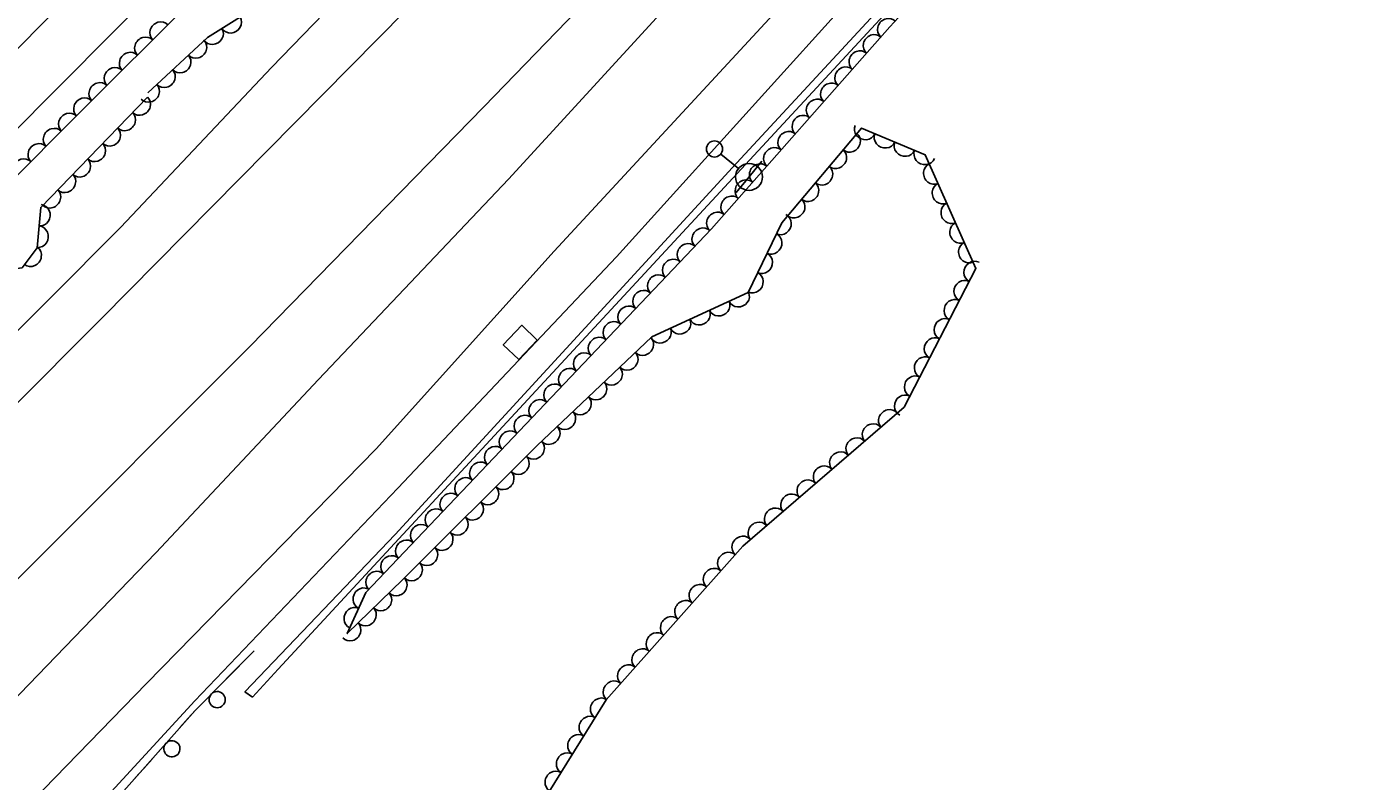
# Model space of a CAD drawing. Extents: x 1722896 to 1754269, y 648279 to 666297.
# Drawn here: x 1741814.4 to 1742064, y 650610.3 to 650750.5 of the extents above; entities that cross this region are included whole.
import ezdxf

# ---------------------------------------------------------------- set-up
doc = ezdxf.new("R2010")
doc.units = 0
for name, color, linetype in [('DESIGN - SCRATCH - User 1', 7, 'Continuous'), ('SURVEY - CENTERLINE - Preliminary Text', 7, 'Continuous'), ('SURVEY - DRAINAGE - Natural Features', 7, 'Continuous'), ('SURVEY - DTM - Breaklines', 7, 'Continuous'), ('SURVEY - VEGETATION - Features with Text', 7, 'Continuous')]:
    doc.layers.add(name, color=color, linetype=linetype)

msp = doc.modelspace()

# ---------------------------------------------------------------- linework, layer by layer
at = {"layer": 'DESIGN - SCRATCH - User 1'}
for points in [[(1741856.3, 650625.92), (1741854.88, 650626.91), (1741882.79, 650656.13), (1741920.25, 650696.83), (1741945.48, 650724.35), (1741985.17, 650767.21), (1742005.96, 650789.01), (1742071.51, 650860.14), (1742124.79, 650917.18), (1742161.04, 650956.51), (1742162.07, 650955.16), (1742091.71, 650879.9), (1742012.76, 650794.65), (1741974.41, 650753.53), (1741917.48, 650692.06), (1741861.08, 650631.08), (1741856.3, 650625.92)], [(1741814.7, 650581.98), (1741828.01, 650603.55), (1741845.63, 650623.41), (1741856.59, 650634.5)], [(1741855.86, 650633.77), (1741856.59, 650634.5)], [(1741853.08, 650630.95), (1741854.74, 650632.63)], [(1741851.43, 650629.28), (1741853.08, 650630.95)], [(1741847.07, 650624.87), (1741850.31, 650628.15)], [(1741842.81, 650620.24), (1741844.37, 650621.99)], [(1741844.37, 650621.99), (1741845.63, 650623.41), (1741845.95, 650623.74)], [(1741838.7, 650615.6), (1741841.75, 650619.04)], [(1741836.08, 650612.65), (1741837.64, 650614.4)], [(1741834.52, 650610.89), (1741836.08, 650612.65)]]:
    msp.add_lwpolyline(points, dxfattribs=at)
for centre, start, end in [((1741849.74, 650625.44), 248.5984, 248.5886), ((1741841.33, 650616.31), 251.6819, 251.672)]:
    msp.add_arc(centre, 1.5, start, end, dxfattribs=at)
at = {"layer": 'SURVEY - CENTERLINE - Preliminary Text'}
for points in [[(1741648.78, 650588.94), (1741695.82, 650631.69), (1741742.71, 650676.66), (1741790.09, 650723.45), (1741830.1, 650764.21), (1741877.41, 650812.99), (1741920.46, 650857.49), (1741957.7, 650896.69), (1742001.16, 650941.81), (1742041.74, 650984.23), (1742077.82, 651021.35), (1742121.74, 651066.85), (1742157.73, 651104.39), (1742194.98, 651143.33), (1742233.92, 651183.85), (1742272.01, 651223.99), (1742318.47, 651271.76), (1742382.26, 651339.02)], [(1742379.77, 651320.5), (1742344.76, 651285.24), (1742301.4, 651239.35), (1742256.68, 651193.49), (1742222.85, 651157.68), (1742185.94, 651119.48), (1742139.38, 651071.04), (1742091.7, 651021.59), (1742053.2, 650981.31), (1742015.63, 650941.66), (1741978.68, 650903.45), (1741947.95, 650871.77), (1741908.71, 650831.03), (1741880.07, 650801.31), (1741839.8, 650759.02), (1741801.09, 650720.05), (1741768.42, 650687.53), (1741727.8, 650648.12), (1741689.57, 650612.01), (1741652.52, 650579.11)], [(1741662.03, 650552.37), (1741693.72, 650580.8), (1741735.66, 650618.41), (1741760.13, 650642.66), (1741791.48, 650672.81), (1741831.82, 650713.25), (1741859.8, 650742.9), (1741902.81, 650787.37), (1741925.53, 650811.19), (1741957.34, 650843.77), (1741997.58, 650885.7), (1742045.9, 650935.89), (1742073.55, 650964.85), (1742102.33, 650993.94), (1742131.19, 651024.04), (1742170.69, 651064.96), (1742197.55, 651092.77), (1742233.01, 651128.94), (1742286.67, 651184.87), (1742331.6, 651231.91), (1742374.24, 651277.22)], [(1741665.14, 650542.47), (1741732.08, 650602.65), (1741777.65, 650645.56), (1741828.16, 650696.23), (1741889.96, 650758.76), (1741942.34, 650813.23), (1741999.45, 650872.43), (1742051.27, 650926.68), (1742111.76, 650989.91), (1742157.61, 651036.91), (1742198.1, 651078.94), (1742240.45, 651122.93), (1742278.56, 651162.31), (1742324.63, 651210.09), (1742372.42, 651259.14)], [(1741687.5, 650480.7), (1741714.4, 650506.17), (1741763.6, 650553.79), (1741804.73, 650595.68), (1741836.58, 650628.44), (1741879.26, 650672.03), (1741912.37, 650708.79), (1741952.29, 650751.99), (1741992.92, 650796.67), (1742039.96, 650847.64), (1742074.58, 650884.53), (1742114.66, 650928.08), (1742144.87, 650960.66), (1742181.59, 651000.61), (1742199.11, 651018.68), (1742245.9, 651069.63), (1742281.32, 651107.53), (1742323.08, 651152.37), (1742365.1, 651197.71)], [(1742364.32, 651186.1), (1742308.16, 651125.38), (1742265.99, 651080.07), (1742227.92, 651038.92), (1742181.9, 650989.59), (1742146.91, 650951.44), (1742105.33, 650906.72), (1742062.63, 650860.68), (1742016.37, 650810.34), (1741963.86, 650751.85), (1741923.92, 650707.74), (1741883.32, 650664.75), (1741845.57, 650625.22), (1741809.68, 650586.12), (1741769.72, 650546.04), (1741691.82, 650469.87)], [(1741673.55, 650518.76), (1741717.3, 650557.52), (1741767.94, 650604.38), (1741813.01, 650648.18), (1741855.79, 650691.07), (1741899.28, 650735.62), (1741939.81, 650777.49), (1742025.75, 650866.63), (1742088.72, 650932.61), (1742105.54, 650949.83), (1742110.58, 650945.42), (1742075.57, 650908.08), (1742030.26, 650859.13), (1741983.04, 650808.7), (1741939.59, 650761.18), (1741903.85, 650722.16), (1741868.57, 650684.91), (1741838.34, 650652.72), (1741781, 650593.29), (1741740.84, 650553.63), (1741681.77, 650496.29)]]:
    msp.add_lwpolyline(points, dxfattribs=at)
at = {"layer": 'SURVEY - DRAINAGE - Natural Features'}
msp.add_line((1741906.06, 650691.82), (1741906.06, 650691.82), dxfattribs=at)
msp.add_lwpolyline([(1741905.81, 650688.63), (1741902.89, 650691.37), (1741906.32, 650695.01), (1741909.23, 650692.27), (1741905.81, 650688.63)], dxfattribs=at)
at = {"layer": 'SURVEY - DTM - Breaklines'}
for p, q in [((1741943.32, 650726.84), (1741946.62, 650724.17)), ((1741948.57, 650722.59), (1741950.92, 650725.51)), ((1741948.57, 650722.59), (1741946.21, 650719.68))]:
    msp.add_line(p, q, dxfattribs=at)
for centre, radius in [((1741942.15, 650727.78), 1.5), ((1741948.57, 650722.59), 2.5)]:
    msp.add_circle(centre, radius, dxfattribs=at)
at = {"layer": 'SURVEY - VEGETATION - Features with Text'}
for points in [[(1741905.16, 650598.25), (1741922.05, 650625.43), (1741947.41, 650653.96), (1741977.37, 650679.8), (1741990.74, 650705.58), (1741981.33, 650726.69), (1741969.47, 650731.66), (1741954.64, 650714.07), (1741948.39, 650701.11), (1741930.5, 650692.87), (1741909.16, 650672.6), (1741884.22, 650647.75), (1741873.9, 650637.71), (1741877.39, 650645.33), (1741941.58, 650712.91), (1741974.72, 650750.47), (1742002.93, 650780.92), (1742043.48, 650824.41), (1742082.27, 650867.89)], [(1741836.8, 650737.43), (1741816.96, 650716.93), (1741816.3, 650709.4), (1741813.49, 650705.68), (1741803.44, 650704.44), (1741805.68, 650716.01), (1741828.8, 650739.13), (1741862.4, 650772.59), (1741892.72, 650804.64), (1741918.77, 650832.83), (1741925.11, 650831.73), (1741920.05, 650820.24), (1741900.27, 650801.66), (1741897.84, 650792.31), (1741895.29, 650791.14), (1741883.72, 650786.76), (1741878.05, 650780.26), (1741877.62, 650772.02), (1741867.77, 650762.34), (1741859.04, 650755.46), (1741847.93, 650748.49), (1741836.87, 650738.2)]]:
    msp.add_lwpolyline(points, dxfattribs=at)
for centre, major_axis in [((1741839.17, 650749.46), (1.42, 1.41)), ((1741852.31, 650751.24), (-1.69, -1.06)), ((1741974.38, 650750.09), (1.32, 1.5)), ((1741848.92, 650749.11), (-1.69, -1.06)), ((1741971.73, 650747.09), (1.32, 1.5)), ((1741836.34, 650746.64), (1.42, 1.41)), ((1741845.86, 650746.56), (-1.46, -1.36)), ((1741833.5, 650743.81), (1.42, 1.41)), ((1741842.93, 650743.84), (-1.46, -1.36)), ((1741969.09, 650744.09), (1.32, 1.5)), ((1741830.67, 650740.99), (1.42, 1.41)), ((1741840, 650741.11), (-1.46, -1.36)), ((1741966.44, 650741.09), (1.32, 1.5)), ((1741827.84, 650738.17), (1.41, 1.41)), ((1741837.07, 650738.39), (-1.46, -1.36)), ((1741963.79, 650738.09), (1.32, 1.5)), ((1741825.01, 650735.34), (1.41, 1.41)), ((1741835.41, 650735.99), (-1.39, -1.44)), ((1741961.15, 650735.09), (1.32, 1.5)), ((1741822.18, 650732.51), (1.41, 1.41)), ((1741832.63, 650733.12), (-1.39, -1.44)), ((1741958.5, 650732.09), (1.32, 1.5)), ((1741819.35, 650729.68), (1.41, 1.41)), ((1741829.85, 650730.25), (-1.39, -1.44)), ((1741970.12, 650731.39), (-1.84, 0.77)), ((1741816.52, 650726.85), (1.41, 1.41)), ((1741955.85, 650729.09), (1.32, 1.5)), ((1741967.34, 650729.14), (-1.29, -1.53)), ((1741973.81, 650729.85), (-1.84, 0.77)), ((1741977.5, 650728.3), (-1.84, 0.77)), ((1741827.07, 650727.37), (-1.39, -1.44)), ((1741953.21, 650726.09), (1.32, 1.5)), ((1741964.77, 650726.08), (-1.29, -1.53)), ((1741981.19, 650726.76), (-1.84, 0.77)), ((1741813.69, 650724.02), (1.41, 1.41)), ((1741824.28, 650724.5), (-1.39, -1.44)), ((1741950.56, 650723.09), (1.32, 1.5)), ((1741962.19, 650723.02), (-1.29, -1.53)), ((1741982.9, 650723.19), (-0.81, 1.83)), ((1741821.5, 650721.62), (-1.39, -1.44)), ((1741947.91, 650720.09), (1.32, 1.5)), ((1741959.61, 650719.97), (-1.29, -1.53)), ((1741818.72, 650718.75), (-1.39, -1.44)), ((1741945.27, 650717.09), (1.32, 1.5)), ((1741984.52, 650719.53), (-0.81, 1.83)), ((1741816.83, 650715.47), (-0.17, -1.99)), ((1741957.03, 650716.91), (-1.29, -1.53)), ((1741986.15, 650715.88), (-0.81, 1.83)), ((1741942.62, 650714.09), (1.32, 1.5)), ((1741954.52, 650713.81), (-0.87, -1.8)), ((1741987.78, 650712.23), (-0.81, 1.83)), ((1741816.48, 650711.48), (-0.17, -1.99)), ((1741939.91, 650711.15), (1.38, 1.45)), ((1741952.78, 650710.21), (-0.87, -1.8)), ((1741815.15, 650707.88), (-1.21, -1.6)), ((1741937.16, 650708.25), (1.38, 1.45)), ((1741989.41, 650708.57), (-0.81, 1.83)), ((1741934.4, 650705.35), (1.38, 1.45)), ((1741951.04, 650706.6), (-0.87, -1.8)), ((1741990.41, 650704.94), (0.92, 1.78)), ((1741931.65, 650702.45), (1.38, 1.45)), ((1741949.3, 650703), (-0.87, -1.8)), ((1741928.89, 650699.55), (1.38, 1.45)), ((1741988.56, 650701.39), (0.92, 1.78)), ((1741943.03, 650698.64), (-1.82, -0.84)), ((1741946.66, 650700.32), (-1.82, -0.84)), ((1741986.72, 650697.83), (0.92, 1.78)), ((1741926.14, 650696.65), (1.38, 1.45)), ((1741939.4, 650696.97), (-1.82, -0.84)), ((1741984.88, 650694.28), (0.92, 1.78)), ((1741923.38, 650693.75), (1.38, 1.45)), ((1741932.13, 650693.62), (-1.82, -0.84)), ((1741935.76, 650695.29), (-1.82, -0.84)), ((1741920.63, 650690.85), (1.38, 1.45)), ((1741928.9, 650691.35), (-1.45, -1.38)), ((1741983.04, 650690.73), (0.92, 1.78)), ((1741917.87, 650687.95), (1.38, 1.45)), ((1741926, 650688.6), (-1.45, -1.38)), ((1741981.2, 650687.18), (0.92, 1.78)), ((1741915.12, 650685.05), (1.38, 1.45)), ((1741923.1, 650685.84), (-1.45, -1.38)), ((1741912.36, 650682.15), (1.38, 1.45)), ((1741920.2, 650683.09), (-1.45, -1.38)), ((1741979.35, 650683.63), (0.92, 1.78)), ((1741917.3, 650680.33), (-1.45, -1.38)), ((1741977.51, 650680.08), (0.92, 1.78)), ((1741909.61, 650679.25), (1.38, 1.45)), ((1741974.58, 650677.4), (1.51, 1.31)), ((1741906.85, 650676.35), (1.38, 1.45)), ((1741914.4, 650677.58), (-1.45, -1.38)), ((1741971.55, 650674.78), (1.51, 1.31)), ((1741904.1, 650673.45), (1.38, 1.45)), ((1741911.5, 650674.82), (-1.45, -1.38)), ((1741968.52, 650672.17), (1.51, 1.31)), ((1741901.34, 650670.55), (1.38, 1.45)), ((1741908.61, 650672.06), (-1.42, -1.41)), ((1741965.49, 650669.56), (1.51, 1.31)), ((1741898.59, 650667.65), (1.38, 1.45)), ((1741905.78, 650669.23), (-1.42, -1.41)), ((1741962.46, 650666.95), (1.51, 1.31)), ((1741895.83, 650664.75), (1.38, 1.45)), ((1741902.95, 650666.41), (-1.42, -1.41)), ((1741900.11, 650663.59), (-1.42, -1.41)), ((1741959.43, 650664.33), (1.51, 1.31)), ((1741893.08, 650661.85), (1.38, 1.45)), ((1741897.28, 650660.76), (-1.42, -1.41)), ((1741956.4, 650661.72), (1.51, 1.31)), ((1741890.32, 650658.95), (1.38, 1.45)), ((1741894.44, 650657.94), (-1.42, -1.41)), ((1741953.37, 650659.11), (1.51, 1.31)), ((1741887.57, 650656.05), (1.38, 1.45)), ((1741950.34, 650656.5), (1.51, 1.31)), ((1741884.82, 650653.15), (1.38, 1.45)), ((1741891.61, 650655.12), (-1.42, -1.41)), ((1741947.33, 650653.87), (1.33, 1.5)), ((1741882.06, 650650.25), (1.38, 1.45)), ((1741888.78, 650652.29), (-1.42, -1.41)), ((1741944.67, 650650.88), (1.33, 1.5)), ((1741879.31, 650647.35), (1.38, 1.45)), ((1741885.94, 650649.47), (-1.42, -1.41)), ((1741942.01, 650647.89), (1.33, 1.5)), ((1741883.1, 650646.66), (-1.43, -1.39)), ((1741939.36, 650644.9), (1.33, 1.5)), ((1741876.88, 650644.22), (0.83, 1.82)), ((1741880.23, 650643.87), (-1.43, -1.39)), ((1741936.7, 650641.91), (1.33, 1.5)), ((1741875.22, 650640.58), (0.83, 1.82)), ((1741877.36, 650641.08), (-1.43, -1.39)), ((1741874.5, 650638.29), (-1.43, -1.39)), ((1741934.04, 650638.92), (1.33, 1.5)), ((1741931.38, 650635.93), (1.33, 1.5)), ((1741928.73, 650632.94), (1.33, 1.5)), ((1741926.07, 650629.95), (1.33, 1.5)), ((1741923.41, 650626.96), (1.33, 1.5)), ((1741921.02, 650623.77), (1.06, 1.7)), ((1741918.91, 650620.37), (1.06, 1.7)), ((1741916.8, 650616.98), (1.06, 1.7)), ((1741914.69, 650613.58), (1.06, 1.7)), ((1741912.58, 650610.18), (1.06, 1.7))]:
    msp.add_ellipse(centre, major_axis=major_axis, ratio=0.940188, start_param=0, end_param=3.141593, dxfattribs=at)

doc.saveas('drawing.dxf')
